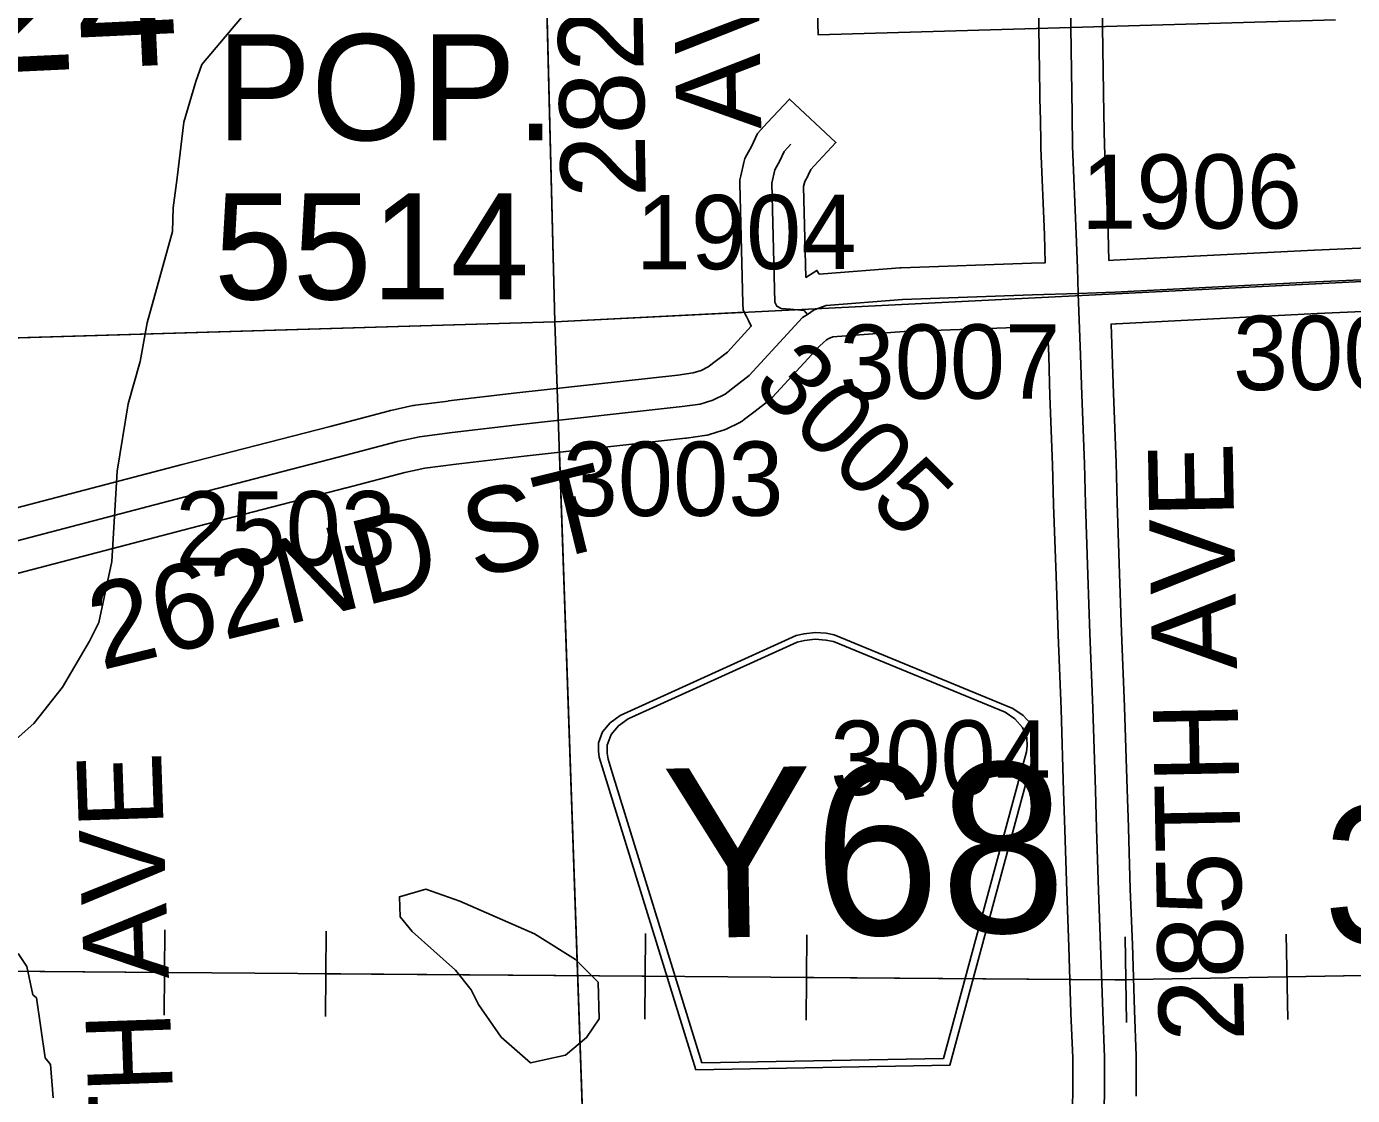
# Model space of a CAD drawing. Extents: x 128.7 to 185.5, y -21.4 to 12.6.
# Drawn here: x 151.816 to 153.067, y -11.882 to -10.875 of the extents above; entities that cross this region are included whole.
import ezdxf

# ---------------------------------------------------------------- set-up
doc = ezdxf.new("R2010")
doc.units = 0
for name, color, linetype in [('tdCoCityStreetMajor', 7, 'Continuous'), ('tdCoCorpBndry', 7, 'Continuous'), ('tdCoCorpPopTxt', 7, 'Continuous'), ('tdCoHydroRiver', 7, 'Continuous'), ('tdCoPipe', 7, 'Continuous'), ('tdCoSecRdNmbr', 7, 'Continuous'), ('tdCoSecRdTxt', 7, 'Continuous'), ('tdCoSecRteBand', 7, 'Continuous'), ('tdCoSecRteCL', 7, 'Continuous'), ('tdCoSectLine', 7, 'Continuous'), ('tdCoSectLinePart', 7, 'Continuous'), ('tdCoSectNmbr', 7, 'Continuous'), ('tdCoShieldCoRte', 7, 'Continuous'), ('tdCoSurfAsphalt', 7, 'Continuous'), ('tdCoSurfConc', 7, 'Continuous'), ('tdCoSurfGravel', 7, 'Continuous')]:
    doc.layers.add(name, color=color, linetype=linetype)

msp = doc.modelspace()

# ---------------------------------------------------------------- linework, layer by layer
at = {"layer": 'tdCoCityStreetMajor'}
msp.add_lwpolyline([(152.8011, -10.8755), (152.8005, -10.8391), (152.7995, -10.7528), (152.7994, -10.7385), (152.7986, -10.6701), (152.7985, -10.6623), (152.7984, -10.6539), (152.7981, -10.6204), (152.7975, -10.5925), (152.797, -10.5631), (152.7963, -10.5245), (152.795, -10.4621), (152.7949, -10.4562), (152.7946, -10.4308), (152.794, -10.3625), (152.794, -10.3619), (152.7937, -10.3314), (152.7917, -10.2168), (152.7902, -10.1332), (152.79, -10.1238)], dxfattribs=at)
at = {"layer": 'tdCoCorpBndry'}
msp.add_lwpolyline([(153.0509, -10.8684), (152.8011, -10.8755), (152.5628, -10.8824), (152.5572, -10.6894)], dxfattribs=at)
at = {"layer": 'tdCoHydroRiver'}
for points in [[(152.0376, -10.844), (151.9815, -10.9106), (151.9757, -10.9266), (151.9644, -10.9649), (151.9583, -11.0172), (151.9546, -11.0457), (151.9538, -11.0678), (151.9299, -11.1539), (151.9232, -11.1904), (151.912, -11.2303), (151.9015, -11.2937), (151.8966, -11.3791), (151.8843, -11.4364), (151.8755, -11.4541), (151.8501, -11.4975), (151.8229, -11.5316), (151.7953, -11.5562), (151.7704, -11.5681)], [(152.2916, -11.8517), (152.2639, -11.8274), (152.2423, -11.7966), (152.2355, -11.7826), (152.2207, -11.7642), (152.18, -11.7277), (152.1685, -11.7139), (152.1678, -11.695), (152.1928, -11.6878), (152.2248, -11.6993), (152.2953, -11.7301), (152.334, -11.754), (152.3552, -11.7754), (152.3564, -11.8101), (152.3444, -11.8278), (152.3245, -11.8443), (152.2916, -11.8517)], [(151.8082, -11.7484), (151.8165, -11.7607), (151.8222, -11.7873), (151.8254, -11.7904), (151.8337, -11.8469), (151.8386, -11.8531), (151.8413, -11.8845)]]:
    msp.add_lwpolyline(points, dxfattribs=at)
at = {"layer": 'tdCoPipe'}
for p, q in [((151.9461, -11.8067), (151.9467, -11.7261)), ((152.0982, -11.8079), (152.0989, -11.7274)), ((152.3994, -11.8103), (152.4, -11.7296)), ((152.5515, -11.8114), (152.5521, -11.731)), ((153.0058, -11.8108), (153.0044, -11.7303)), ((152.8537, -11.8135), (152.8523, -11.7329))]:
    msp.add_line(p, q, dxfattribs=at)
for points in [[(141.7836, -7.0033), (142.3273, -7.8596), (142.3925, -8.1335), (142.8785, -8.3933), (143.1849, -8.6984), (143.96, -9.2344), (144.0145, -9.2874), (144.0511, -9.4993), (144.1965, -9.5563), (144.4517, -9.5354), (144.51, -9.7346), (144.8087, -9.8976), (145.2095, -10.0919), (145.4764, -10.2643), (147.4123, -10.9894), (147.8261, -11.2583), (148.2617, -11.2593), (148.6573, -11.4241), (149.6319, -11.4948), (151.5237, -11.7631), (152.8427, -11.7734), (156.2861, -11.7117)], [(151.6453, -11.764), (151.9464, -11.7664)], [(152.0985, -11.7676), (152.3997, -11.7699)], [(153.0051, -11.7705), (153.3062, -11.7651)], [(152.5518, -11.7711), (152.8427, -11.7734), (152.853, -11.7732)]]:
    msp.add_lwpolyline(points, dxfattribs=at)
at = {"layer": 'tdCoSecRteBand'}
for points in [[(151.779, -11.3357), (151.963, -11.2876), (151.963, -11.2876), (151.963, -11.2876), (152.1025, -11.2516), (152.1584, -11.2368), (152.1591, -11.2366), (152.1598, -11.2365), (152.1805, -11.232), (152.1818, -11.2318), (152.183, -11.2316), (152.2138, -11.2277), (152.214, -11.2276), (152.2141, -11.2276), (152.2785, -11.22), (152.2786, -11.22), (152.2787, -11.22), (152.4306, -11.2032), (152.4448, -11.2012), (152.4525, -11.1988), (152.4592, -11.1956), (152.4668, -11.1896), (152.4774, -11.1815), (152.4997, -11.1572), (152.4971, -11.1518), (152.4951, -11.1479), (152.4921, -11.1419), (152.4919, -11.1353), (152.489, -11.0231), (152.4889, -11.0191), (152.4898, -11.0153), (152.4928, -11.0029), (152.4937, -10.9991), (152.4956, -10.9956), (152.4999, -10.9877), (152.5037, -10.9796), (152.5057, -10.9754), (152.5088, -10.972), (152.5152, -10.9651), (152.5357, -10.9431), (152.5796, -10.984), (152.5592, -11.0059), (152.556, -11.0094), (152.5537, -11.0141), (152.5534, -11.0149), (152.553, -11.0156), (152.5502, -11.0208), (152.5491, -11.0254), (152.5513, -11.1111), (152.5616, -11.1045), (152.5639, -11.108), (152.568, -11.1077), (152.64, -11.1022), (152.6406, -11.1022), (152.6412, -11.1022), (152.764, -11.0977), (152.7641, -11.0977), (152.7641, -11.0977), (152.7771, -11.0973), (152.7771, -11.0973), (152.7763, -11.0711), (152.7729, -10.9892), (152.7729, -10.9888), (152.7729, -10.9884), (152.7724, -10.9583), (152.7724, -10.9583), (152.7724, -10.9583), (152.7723, -10.9578), (152.7723, -10.9578), (152.7711, -10.876), (152.7706, -10.846)], [(152.8306, -10.8451), (152.8311, -10.8751), (152.8323, -10.9569), (152.8323, -10.9573), (152.8328, -10.987), (152.8363, -11.0688), (152.8363, -11.0689), (152.8363, -11.0691), (152.8371, -11.0952), (152.8413, -11.095), (153.0307, -11.0854), (153.0308, -11.0854), (153.0309, -11.0854), (153.1875, -11.0785)], [(153.1901, -11.1384), (153.0336, -11.1453), (152.8441, -11.155), (152.8438, -11.155), (152.8436, -11.155), (152.8392, -11.1551), (152.8402, -11.1834), (152.8402, -11.1834), (152.8402, -11.1834), (152.8415, -11.2206), (152.8439, -11.2856), (152.8439, -11.2858), (152.8439, -11.286), (152.8449, -11.3236), (152.8471, -11.3906), (152.8491, -11.4457), (152.8518, -11.516), (152.8518, -11.5161), (152.8518, -11.5162), (152.8543, -11.5936), (152.8555, -11.6298), (152.8555, -11.6298), (152.8555, -11.6299), (152.8572, -11.688), (152.8592, -11.7399), (152.8592, -11.74), (152.8592, -11.7401), (152.8612, -11.8023), (152.8629, -11.8451), (152.8629, -11.8457), (152.8629, -11.8463), (152.8629, -11.8831)], [(152.8021, -11.8992), (152.8029, -11.8823), (152.8029, -11.8469), (152.8012, -11.8046), (152.8012, -11.8045), (152.8012, -11.8044), (152.7993, -11.7421), (152.7973, -11.6901), (152.7973, -11.69), (152.7973, -11.6899), (152.7955, -11.6318), (152.7943, -11.5956), (152.7943, -11.5955), (152.7943, -11.5955), (152.7919, -11.5182), (152.7891, -11.448), (152.7891, -11.4479), (152.7891, -11.4479), (152.7872, -11.3927), (152.7872, -11.3926), (152.7872, -11.3926), (152.7849, -11.3255), (152.7849, -11.3254), (152.7849, -11.3253), (152.784, -11.2877), (152.7815, -11.2228), (152.7815, -11.2227), (152.7815, -11.2227), (152.7803, -11.1855), (152.7792, -11.1572), (152.7662, -11.1577), (152.644, -11.1621), (152.5768, -11.1672), (152.5728, -11.1687), (152.5707, -11.17), (152.5643, -11.1756), (152.5199, -11.224), (152.5181, -11.2258), (152.5161, -11.2274), (152.5035, -11.2371), (152.4934, -11.2449), (152.491, -11.2468), (152.4883, -11.2481), (152.4767, -11.2538), (152.4746, -11.2548), (152.4723, -11.2555), (152.4602, -11.2592), (152.458, -11.2599), (152.4557, -11.2602), (152.4387, -11.2627), (152.4382, -11.2628), (152.4377, -11.2628), (152.2854, -11.2796), (152.2213, -11.2872), (152.1919, -11.291), (152.1731, -11.295), (152.1178, -11.3096), (152.1177, -11.3096), (152.1176, -11.3096), (151.9781, -11.3456), (151.7942, -11.3937)]]:
    msp.add_lwpolyline(points, dxfattribs=at)
at = {"layer": 'tdCoSecRteCL'}
for points in [[(152.8081, -11.1262), (152.8073, -11.1026), (152.8063, -11.07), (152.8028, -10.9879), (152.8024, -10.9578), (152.8023, -10.9573), (152.8011, -10.8755)], [(152.5527, -11.146), (152.5496, -11.1424), (152.5367, -11.1411), (152.5279, -11.1406), (152.5239, -11.1384), (152.5219, -11.1345), (152.519, -11.0223), (152.5219, -11.0099), (152.5266, -11.0013), (152.5308, -10.9924), (152.5372, -10.9855)], [(152.8081, -11.1262), (152.8426, -11.125), (153.0322, -11.1154), (153.1888, -11.1085), (153.3989, -11.0996), (153.5626, -11.0922), (153.6793, -11.0865), (153.9002, -11.0764), (154.0946, -11.0673), (154.2679, -11.0599), (154.3096, -11.0582)], [(152.5527, -11.146), (152.5592, -11.1418), (152.5703, -11.1376), (152.6423, -11.1321), (152.7651, -11.1277), (152.8081, -11.1262)], [(152.7948, -12.0329), (152.8009, -12.019), (152.8137, -11.9869), (152.8179, -11.9743), (152.8223, -11.9593), (152.8265, -11.94), (152.829, -11.923), (152.8319, -11.9021), (152.8329, -11.8831), (152.8329, -11.8463), (152.8312, -11.8034), (152.8292, -11.741), (152.8273, -11.689), (152.8255, -11.6308), (152.8243, -11.5945), (152.8218, -11.5171), (152.8191, -11.4468), (152.8171, -11.3916), (152.8149, -11.3245), (152.8139, -11.2868), (152.8115, -11.2217), (152.8102, -11.1844), (152.8081, -11.1262)], [(151.534, -11.4261), (151.5471, -11.4249), (151.5617, -11.4224), (151.6095, -11.4106), (151.6823, -11.3918), (151.7866, -11.3647), (151.9705, -11.3166), (152.1101, -11.2806), (152.1661, -11.2658), (152.1868, -11.2614), (152.2176, -11.2574), (152.282, -11.2498), (152.4344, -11.233), (152.4514, -11.2305), (152.4635, -11.2268), (152.4751, -11.2212), (152.4852, -11.2134), (152.4978, -11.2037), (152.5481, -11.1489), (152.5527, -11.146)]]:
    msp.add_lwpolyline(points, dxfattribs=at)
at = {"layer": 'tdCoSectLine'}
for points in [[(152.2891, -10.1454), (152.3144, -11.1529)], [(152.3144, -11.1529), (153.309, -11.1034)], [(151.3095, -11.183), (152.3144, -11.1529)], [(152.3144, -11.1529), (152.3491, -12.1447)]]:
    msp.add_lwpolyline(points, dxfattribs=at)
at = {"layer": 'tdCoSectLinePart'}
for points in [[(152.302, -10.6621), (152.3144, -11.1529)], [(151.3775, -11.1809), (152.3144, -11.1529)], [(152.3144, -11.1529), (152.4933, -11.144)], [(152.3144, -11.1529), (152.3166, -11.2158)], [(152.3187, -11.2762), (152.348, -12.1148)]]:
    msp.add_lwpolyline(points, dxfattribs=at)
at = {"layer": 'tdCoShieldCoRte'}
for points in [[(152.4474, -11.858), (152.3605, -11.5766), (152.3564, -11.5635), (152.3556, -11.5577), (152.3555, -11.5499), (152.3595, -11.5395), (152.3667, -11.5309), (152.3761, -11.524), (152.5421, -11.4488), (152.5496, -11.447), (152.56, -11.4459), (152.5704, -11.4466), (152.578, -11.4481), (152.7465, -11.5176), (152.7562, -11.5241), (152.7636, -11.5324), (152.768, -11.5426), (152.7682, -11.5505), (152.7675, -11.5564), (152.7639, -11.5696), (152.6869, -11.8539)], [(152.4532, -11.8516), (152.3686, -11.5778), (152.3647, -11.5652), (152.3639, -11.5596), (152.3638, -11.5521), (152.3677, -11.5421), (152.3745, -11.5338), (152.3836, -11.5273), (152.5429, -11.455), (152.5501, -11.4533), (152.5601, -11.4523), (152.5701, -11.453), (152.5774, -11.4544), (152.7391, -11.5211), (152.7484, -11.5273), (152.7556, -11.5353), (152.7598, -11.5452), (152.7599, -11.5527), (152.7593, -11.5583), (152.7558, -11.571), (152.6809, -11.8476)]]:
    msp.add_lwpolyline(points, close=True, dxfattribs=at)
at = {"layer": 'tdCoSurfAsphalt'}
for points in [[(152.5527, -11.146), (152.5496, -11.1424), (152.5367, -11.1411), (152.5279, -11.1406), (152.5239, -11.1384), (152.5219, -11.1345), (152.519, -11.0223), (152.5219, -11.0099), (152.5266, -11.0013), (152.5308, -10.9924), (152.5372, -10.9855)], [(152.5527, -11.146), (152.5592, -11.1418), (152.5703, -11.1376), (152.6423, -11.1321), (152.7651, -11.1277), (152.8081, -11.1262), (152.8426, -11.125), (153.0322, -11.1154), (153.1888, -11.1085), (153.3989, -11.0996), (153.5626, -11.0922), (153.6793, -11.0865), (153.9002, -11.0764), (154.0946, -11.0673), (154.2679, -11.0599), (154.3096, -11.0582)], [(152.4852, -11.2134), (152.4978, -11.2037), (152.5481, -11.1489), (152.5527, -11.146)]]:
    msp.add_lwpolyline(points, dxfattribs=at)
at = {"layer": 'tdCoSurfConc'}
msp.add_lwpolyline([(152.8329, -11.8831), (152.8329, -11.8463), (152.8312, -11.8034), (152.8292, -11.741), (152.8273, -11.689), (152.8255, -11.6308), (152.8243, -11.5945), (152.8218, -11.5171), (152.8191, -11.4468), (152.8171, -11.3916), (152.8149, -11.3245), (152.8139, -11.2868), (152.8115, -11.2217), (152.8102, -11.1844), (152.8081, -11.1262), (152.8073, -11.1026), (152.8063, -11.07), (152.8028, -10.9879), (152.8024, -10.9578), (152.8023, -10.9573), (152.8011, -10.8755)], dxfattribs=at)
at = {"layer": 'tdCoSurfGravel'}
msp.add_lwpolyline([(151.534, -11.4261), (151.5471, -11.4249), (151.5617, -11.4224), (151.6095, -11.4106), (151.6823, -11.3918), (151.7866, -11.3647), (151.9705, -11.3166), (152.1101, -11.2806), (152.1661, -11.2658), (152.1868, -11.2614), (152.2176, -11.2574), (152.282, -11.2498), (152.4344, -11.233), (152.4514, -11.2305), (152.4635, -11.2268), (152.4751, -11.2212), (152.4852, -11.2134)], dxfattribs=at)

# ---------------------------------------------------------------- texts
at = {"layer": 'tdCoCorpPopTxt'}
for s, p in [('POP.', (151.9954, -10.9819)), ('5514', (151.9929, -11.1319))]:
    msp.add_text(s, height=0.1, dxfattribs=at).set_placement(p)
at = {"layer": 'tdCoSecRdNmbr'}
for s, rotation, p in [('1906', 0.1154, (152.811, -11.0654)), ('1904', 0.1154, (152.3908, -11.1036)), ('3007', 0.1156, (152.583, -11.2257)), ('3009', 0.1159, (152.9541, -11.2174)), ('3005', 315.1151, (152.4991, -11.2138)), ('3003', 0.1154, (152.3219, -11.3362)), ('2503', 0.1151, (151.9565, -11.3829)), ('3004', 0.1154, (152.5742, -11.599))]:
    msp.add_text(s, height=0.07, rotation=rotation, dxfattribs=at).set_placement(p)
at = {"layer": 'tdCoSecRdTxt'}
for s, rotation, p in [('282ND', 91, (152.4003, -11.0356)), ('AVE', 91, (152.5092, -10.971)), ('285TH AVE', 91.1117, (152.9647, -11.831)), ('262ND ST', 13.7427, (151.8867, -11.4816)), ('274TH AVE', 92, (151.9627, -12.1224))]:
    msp.add_text(s, height=0.08, rotation=rotation, dxfattribs=at).set_placement(p)
at = {"layer": 'tdCoSectNmbr'}
for s, rotation, p in [('24', 2.6673, (151.7685, -10.9191)), ('30', 0.1158, (153.0396, -11.7391))]:
    msp.add_text(s, height=0.13, rotation=rotation, dxfattribs=at).set_placement(p)
at = {"layer": 'tdCoShieldCoRte'}
msp.add_text('Y68', height=0.16, rotation=1, dxfattribs=at).set_placement((152.4171, -11.7343))

doc.saveas('drawing.dxf')
